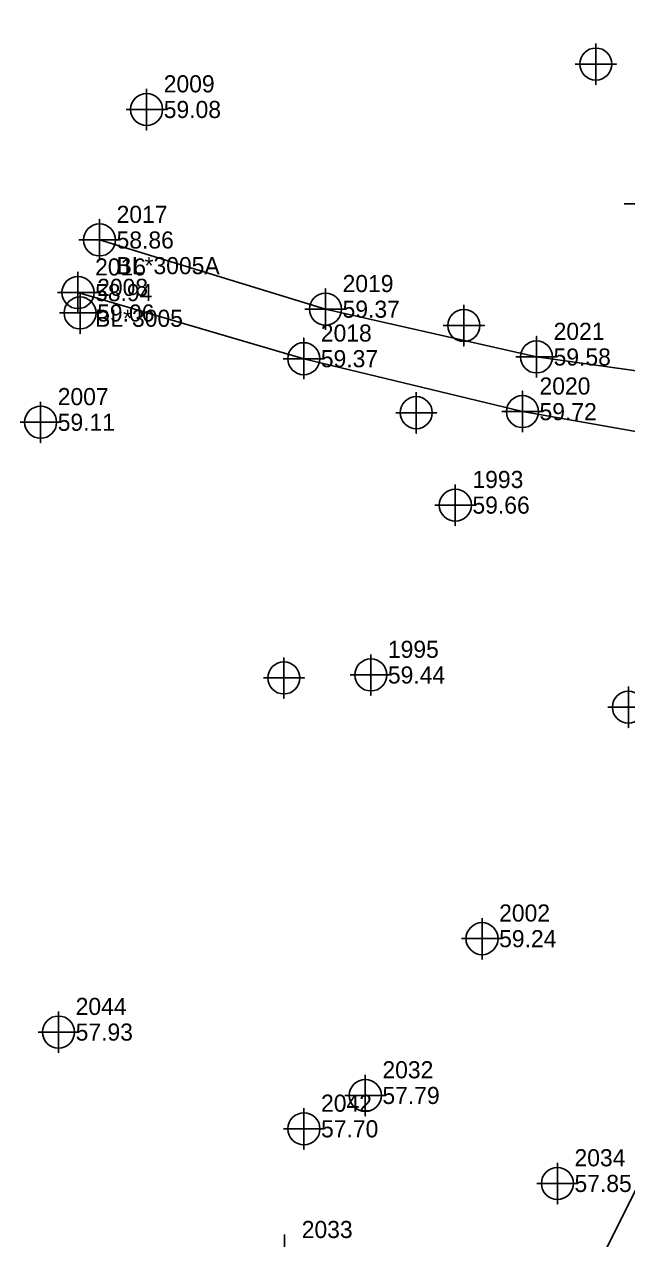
# Model space of a CAD drawing. Extents: x 2062781 to 2066835, y 358981 to 366501.
# Drawn here: x 2065986.8 to 2066074.9, y 365554.7 to 365732.1 of the extents above; entities that cross this region are included whole.
import ezdxf

# ---------------------------------------------------------------- set-up
doc = ezdxf.new("R2010")
doc.units = 0
for name, color, linetype in [('Exist DTM Regular Point CELL', 7, 'Continuous'), ('Exist DTM Regular Point Cogo Elevation', 7, 'Continuous'), ('Exist DTM Regular Point Cogo Number', 7, 'Continuous'), ('Exist Roads Soil', 7, 'Continuous'), ('Exist Roads Soil Cogo Comment', 7, 'Continuous'), ('Exist Roads Soil Cogo Elevation', 7, 'Continuous'), ('Exist Roads Soil Cogo Number', 7, 'Continuous'), ('Exist Roads Soil Cogo Point CELL', 7, 'Continuous')]:
    doc.layers.add(name, color=color, linetype=linetype)

msp = doc.modelspace()

# ---------------------------------------------------------------- linework, layer by layer
at = {"layer": 'Exist DTM Regular Point CELL'}
for points in [[(2066070.35, 365729.33), (2066070.35, 365723.33), (2066070.35, 365726.33), (2066073.35, 365726.33), (2066067.35, 365726.33)], [(2066004.72, 365722.69), (2066004.72, 365716.69), (2066004.72, 365719.69), (2066007.72, 365719.69), (2066001.72, 365719.69)], [(2066077.49, 365708.89), (2066077.49, 365702.89), (2066077.49, 365705.89), (2066080.49, 365705.89), (2066074.49, 365705.89)], [(2065994.99, 365692.95), (2065994.99, 365686.95), (2065994.99, 365689.95), (2065997.99, 365689.95), (2065991.99, 365689.95)], [(2066051.06, 365691.12), (2066051.06, 365685.12), (2066051.06, 365688.12), (2066054.06, 365688.12), (2066048.06, 365688.12)], [(2066044.11, 365678.38), (2066044.11, 365672.38), (2066044.11, 365675.38), (2066047.11, 365675.38), (2066041.11, 365675.38)], [(2065989.23, 365676.98), (2065989.23, 365670.98), (2065989.23, 365673.98), (2065992.23, 365673.98), (2065986.23, 365673.98)], [(2066049.82, 365664.87), (2066049.82, 365658.87), (2066049.82, 365661.87), (2066052.82, 365661.87), (2066046.82, 365661.87)], [(2066024.77, 365639.61), (2066024.77, 365633.61), (2066024.77, 365636.61), (2066027.77, 365636.61), (2066021.77, 365636.61)], [(2066037.47, 365640.05), (2066037.47, 365634.05), (2066037.47, 365637.05), (2066040.47, 365637.05), (2066034.47, 365637.05)], [(2066075.11, 365635.35), (2066075.11, 365629.35), (2066075.11, 365632.35), (2066078.11, 365632.35), (2066072.11, 365632.35)], [(2066053.72, 365601.51), (2066053.72, 365595.51), (2066053.72, 365598.51), (2066056.72, 365598.51), (2066050.72, 365598.51)], [(2065991.85, 365587.86), (2065991.85, 365581.86), (2065991.85, 365584.86), (2065994.85, 365584.86), (2065988.85, 365584.86)], [(2066036.67, 365578.6), (2066036.67, 365572.6), (2066036.67, 365575.6), (2066039.67, 365575.6), (2066033.67, 365575.6)], [(2066027.7, 365573.72), (2066027.7, 365567.72), (2066027.7, 365570.72), (2066030.7, 365570.72), (2066024.7, 365570.72)], [(2066064.73, 365565.74), (2066064.73, 365559.74), (2066064.73, 365562.74), (2066067.73, 365562.74), (2066061.73, 365562.74)], [(2066024.88, 365555.26), (2066024.88, 365549.26), (2066024.88, 365552.26), (2066027.88, 365552.26), (2066021.88, 365552.26)]]:
    msp.add_lwpolyline(points, dxfattribs=at)
for centre in [(2066070.35, 365726.33), (2066004.72, 365719.69), (2065994.99, 365689.95), (2066051.06, 365688.12), (2066044.11, 365675.38), (2065989.23, 365673.98), (2066049.82, 365661.87), (2066037.47, 365637.05), (2066024.77, 365636.61), (2066075.11, 365632.35), (2066053.72, 365598.51), (2065991.85, 365584.86), (2066036.67, 365575.6), (2066027.7, 365570.72), (2066064.73, 365562.74)]:
    msp.add_circle(centre, 2.34, dxfattribs=at)
at = {"layer": 'Exist Roads Soil'}
for points in [[(2066215.29, 365839.32), (2066193.73, 365794.71), (2066173.36, 365754.82), (2066151.9, 365712.15), (2066128.57, 365664.45), (2066106.14, 365619.43), (2066081.59, 365572.67), (2066059.21, 365527.79), (2066035.08, 365482.93), (2066013.05, 365439.11), (2065990.46, 365394.28), (2065968.89, 365350.32), (2065945.11, 365301.86), (2065924.05, 365258.93), (2065901.5, 365213.37), (2065875.73, 365164.13), (2065851.89, 365115.26)], [(2065997.83, 365700.62), (2066030.85, 365690.5), (2066061.68, 365683.52), (2066080.07, 365680.94), (2066094.73, 365679.81), (2066108.93, 365681.23), (2066125.04, 365684.3), (2066137.15, 365690.51)], [(2065994.69, 365692.93), (2066027.67, 365683.27), (2066059.62, 365675.53), (2066078.36, 365672.23), (2066094.24, 365670.84), (2066110.89, 365671.88), (2066124.75, 365675.44), (2066134.43, 365679.46)]]:
    msp.add_lwpolyline(points, dxfattribs=at)
at = {"layer": 'Exist Roads Soil Cogo Point CELL'}
for points in [[(2065997.83, 365697.62), (2065997.83, 365703.62), (2065997.83, 365700.62), (2066000.83, 365700.62), (2065994.83, 365700.62)], [(2065994.69, 365689.93), (2065994.69, 365695.93), (2065994.69, 365692.93), (2065997.69, 365692.93), (2065991.69, 365692.93)], [(2066030.85, 365687.5), (2066030.85, 365693.5), (2066030.85, 365690.5), (2066033.85, 365690.5), (2066027.85, 365690.5)], [(2066027.67, 365680.27), (2066027.67, 365686.27), (2066027.67, 365683.27), (2066030.67, 365683.27), (2066024.67, 365683.27)], [(2066061.68, 365680.52), (2066061.68, 365686.52), (2066061.68, 365683.52), (2066064.68, 365683.52), (2066058.68, 365683.52)], [(2066059.62, 365672.53), (2066059.62, 365678.53), (2066059.62, 365675.53), (2066062.62, 365675.53), (2066056.62, 365675.53)]]:
    msp.add_lwpolyline(points, dxfattribs=at)
for centre in [(2065997.83, 365700.62), (2065994.69, 365692.93), (2066030.85, 365690.5), (2066027.67, 365683.27), (2066061.68, 365683.52), (2066059.62, 365675.53)]:
    msp.add_circle(centre, 2.34, dxfattribs=at)

# ---------------------------------------------------------------- texts
at = {"layer": 'Exist DTM Regular Point Cogo Elevation'}
for s, p in [('59.08', (2066007.22, 365718.44)), ('59.06', (2065997.49, 365688.7)), ('59.11', (2065991.73, 365672.73)), ('59.66', (2066052.32, 365660.62)), ('59.44', (2066039.97, 365635.8)), ('59.24', (2066056.22, 365597.26)), ('57.93', (2065994.35, 365583.61)), ('57.79', (2066039.17, 365574.35)), ('57.70', (2066030.2, 365569.47)), ('57.85', (2066067.23, 365561.49))]:
    msp.add_text(s, height=2.5, dxfattribs=at).set_placement(p)
at = {"layer": 'Exist DTM Regular Point Cogo Number'}
for s, p in [('2009', (2066007.22, 365722.19)), ('2008', (2065997.49, 365692.45)), ('2007', (2065991.73, 365676.48)), ('1993', (2066052.32, 365664.37)), ('1995', (2066039.97, 365639.55)), ('2002', (2066056.22, 365601.01)), ('2044', (2065994.35, 365587.36)), ('2032', (2066039.17, 365578.1)), ('2042', (2066030.2, 365573.22)), ('2034', (2066067.23, 365565.24)), ('2033', (2066027.38, 365554.76))]:
    msp.add_text(s, height=2.5, dxfattribs=at).set_placement(p)
at = {"layer": 'Exist Roads Soil Cogo Comment'}
for s, p in [('BL*3005A', (2066000.33, 365695.62)), ('BL*3005', (2065997.19, 365687.93))]:
    msp.add_text(s, height=2.5, dxfattribs=at).set_placement(p)
at = {"layer": 'Exist Roads Soil Cogo Elevation'}
for s, p in [('58.86', (2066000.33, 365699.37)), ('58.94', (2065997.19, 365691.68)), ('59.37', (2066033.35, 365689.25)), ('59.37', (2066030.17, 365682.02)), ('59.58', (2066064.18, 365682.27)), ('59.72', (2066062.12, 365674.28))]:
    msp.add_text(s, height=2.5, dxfattribs=at).set_placement(p)
at = {"layer": 'Exist Roads Soil Cogo Number'}
for s, p in [('2017', (2066000.33, 365703.12)), ('2016', (2065997.19, 365695.43)), ('2019', (2066033.35, 365693)), ('2018', (2066030.17, 365685.77)), ('2021', (2066064.18, 365686.02)), ('2020', (2066062.12, 365678.03))]:
    msp.add_text(s, height=2.5, dxfattribs=at).set_placement(p)

doc.saveas('drawing.dxf')
